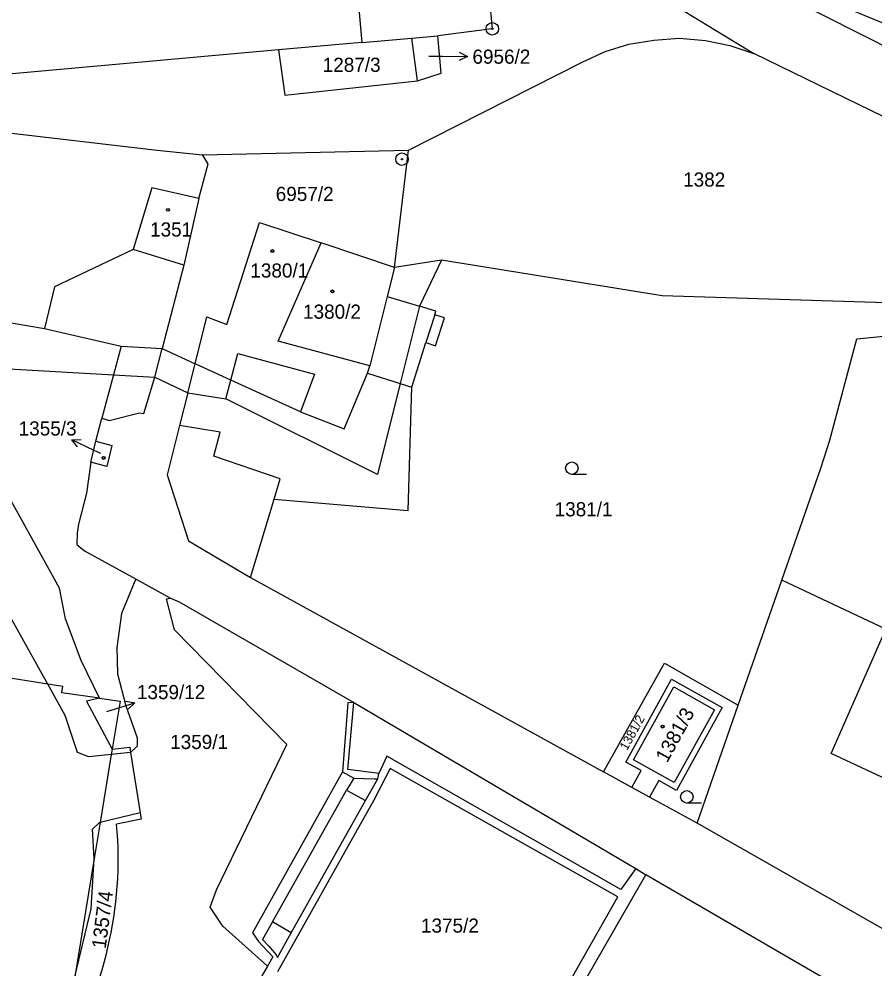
# Model space of a CAD drawing. Extents: x -593183 to -588034, y -1130415 to -1124994.
# Drawn here: x -590420.2 to -590317.4, y -1129397 to -1129282.9 of the extents above; entities that cross this region are included whole.
import ezdxf

# ---------------------------------------------------------------- set-up
doc = ezdxf.new("R2010")
doc.units = 0
for name, color, linetype in [('Vrstva 1', 7, 'Continuous'), ('Vrstva 16', 7, 'Continuous'), ('Vrstva 18', 7, 'Continuous'), ('Vrstva 19', 7, 'Continuous'), ('Vrstva 24', 7, 'Continuous'), ('Vrstva 25', 7, 'Continuous'), ('Vrstva 4', 7, 'Continuous')]:
    doc.layers.add(name, color=color, linetype=linetype)

msp = doc.modelspace()

# ---------------------------------------------------------------- linework, layer by layer
at = {"layer": 'Vrstva 1'}
for p, q in [((-590369.53, -1129264.1), (-590331.92, -1129286.99)), ((-590364.59, -1129271.38), (-590363.35, -1129284.03)), ((-590380.13, -1129272.71), (-590379.03, -1129285.68)), ((-590312.15, -1129285.15), (-590329.11, -1129278.11)), ((-590285.65, -1129301.59), (-590329.44, -1129279.46)), ((-590373, -1129285.15), (-590369.9, -1129284.87)), ((-590363.35, -1129284.03), (-590369.9, -1129284.87)), ((-590369.49, -1129289.37), (-590369.9, -1129284.87)), ((-590379.03, -1129285.68), (-590389, -1129286.55)), ((-590379.03, -1129285.68), (-590373, -1129285.15)), ((-590372.32, -1129290.3), (-590373, -1129285.15)), ((-590349.81, -1129286.77), (-590346.96, -1129285.89)), ((-590346.96, -1129285.89), (-590343.94, -1129285.39)), ((-590343.94, -1129285.39), (-590340.87, -1129285.14)), ((-590340.87, -1129285.14), (-590337.76, -1129285.42)), ((-590337.76, -1129285.42), (-590334.81, -1129286.05)), ((-590334.81, -1129286.05), (-590331.92, -1129286.99)), ((-590389, -1129286.55), (-590438.95, -1129291.07)), ((-590389, -1129286.55), (-590388.25, -1129292.02)), ((-590352.57, -1129288.04), (-590349.81, -1129286.77)), ((-590304.84, -1129300.21), (-590331.92, -1129286.99)), ((-590373.39, -1129298.62), (-590352.57, -1129288.04)), ((-590372.32, -1129290.3), (-590369.49, -1129289.37)), ((-590388.25, -1129292.02), (-590372.32, -1129290.3)), ((-590426.25, -1129295.98), (-590403.58, -1129298.61)), ((-590403.58, -1129298.61), (-590398.15, -1129299.16)), ((-590398.15, -1129299.16), (-590373.39, -1129298.62)), ((-590375.09, -1129312.7), (-590373.39, -1129298.62)), ((-590397.46, -1129300.26), (-590398.15, -1129299.16)), ((-590398.58, -1129304.41), (-590397.46, -1129300.26)), ((-590404.24, -1129303.14), (-590406.45, -1129310.53)), ((-590398.58, -1129304.41), (-590404.24, -1129303.14)), ((-590398.58, -1129304.41), (-590400.38, -1129312.44)), ((-590395.23, -1129319.56), (-590391.28, -1129307.31)), ((-590391.28, -1129307.31), (-590383.91, -1129309.76)), ((-590389.04, -1129321.57), (-590383.91, -1129309.76)), ((-590375.09, -1129312.7), (-590383.91, -1129309.76)), ((-590406.45, -1129310.53), (-590415.92, -1129315.04)), ((-590369.46, -1129311.83), (-590375.09, -1129312.7)), ((-590369.46, -1129311.83), (-590372.09, -1129317.37)), ((-590342.94, -1129316.1), (-590369.46, -1129311.83)), ((-590456.57, -1129313.34), (-590417.12, -1129320.05)), ((-590400.38, -1129312.44), (-590402.99, -1129322.45)), ((-590375.09, -1129312.7), (-590375.97, -1129316.19)), ((-590415.92, -1129315.04), (-590417.12, -1129320.05)), ((-590375.97, -1129316.19), (-590378.05, -1129324.51)), ((-590293.17, -1129317.71), (-590342.94, -1129316.1)), ((-590370.11, -1129317.97), (-590372.09, -1129317.37)), ((-590370.24, -1129318.38), (-590370.11, -1129317.97)), ((-590399.03, -1129324.26), (-590397.62, -1129318.65)), ((-590397.62, -1129318.65), (-590395.23, -1129319.56)), ((-590369.08, -1129318.75), (-590370.24, -1129318.38)), ((-590370.15, -1129322.1), (-590369.08, -1129318.75)), ((-590319.56, -1129321.29), (-590294.12, -1129318.7)), ((-590417.12, -1129320.05), (-590407.91, -1129322.16)), ((-590322.8, -1129333.43), (-590319.56, -1129321.29)), ((-590407.91, -1129322.16), (-590402.99, -1129322.45)), ((-590402.99, -1129322.45), (-590399.03, -1129324.26)), ((-590378.05, -1129324.51), (-590389.04, -1129321.57)), ((-590373.02, -1129327.1), (-590371.31, -1129321.73)), ((-590371.31, -1129321.73), (-590370.15, -1129322.1)), ((-590430.44, -1129324.36), (-590408.83, -1129325.6)), ((-590399.91, -1129327.75), (-590399.03, -1129324.26)), ((-590408.83, -1129325.6), (-590403.88, -1129325.89)), ((-590405.2, -1129330.25), (-590403.88, -1129325.89)), ((-590403.88, -1129325.89), (-590399.91, -1129327.75)), ((-590373.46, -1129341.89), (-590373.02, -1129327.1)), ((-590399.91, -1129327.75), (-590400.89, -1129331.68)), ((-590409.34, -1129331.08), (-590405.69, -1129330.15)), ((-590405.69, -1129330.15), (-590405.2, -1129330.25)), ((-590410.94, -1129333.58), (-590410.23, -1129330.82)), ((-590410.23, -1129330.82), (-590409.34, -1129331.08)), ((-590400.89, -1129331.68), (-590402.38, -1129337.6)), ((-590411.54, -1129336.11), (-590410.94, -1129333.58)), ((-590410.94, -1129333.58), (-590409.02, -1129334.08)), ((-590323.9, -1129336.83), (-590322.8, -1129333.43)), ((-590415.33, -1129351.24), (-590424.26, -1129335.09)), ((-590409.02, -1129334.08), (-590409.65, -1129336.6)), ((-590411.54, -1129336.11), (-590412.06, -1129339.8)), ((-590409.65, -1129336.6), (-590411.54, -1129336.11)), ((-590328.58, -1129350.27), (-590323.9, -1129336.83)), ((-590402.38, -1129337.6), (-590399.82, -1129345.53)), ((-590412.06, -1129339.8), (-590413.03, -1129343.52)), ((-590392.38, -1129349.95), (-590389.52, -1129340.55)), ((-590389.52, -1129340.55), (-590373.46, -1129341.89)), ((-590413.03, -1129343.52), (-590413.19, -1129344.61)), ((-590413.19, -1129344.61), (-590413.22, -1129346)), ((-590413.22, -1129346), (-590412.3, -1129346.74)), ((-590399.82, -1129345.53), (-590392.38, -1129349.95)), ((-590412.3, -1129346.74), (-590406.12, -1129350.14)), ((-590392.38, -1129349.95), (-590350, -1129373.28)), ((-590406.12, -1129350.14), (-590401.97, -1129352.43)), ((-590333.82, -1129365.29), (-590328.58, -1129350.27)), ((-590316.08, -1129356.15), (-590328.58, -1129350.27)), ((-590414.61, -1129354.9), (-590415.33, -1129351.24)), ((-590401.97, -1129352.43), (-590400.95, -1129352.86)), ((-590400.95, -1129352.86), (-590379.96, -1129364.95)), ((-590412.73, -1129359.92), (-590414.61, -1129354.9)), ((-590322.65, -1129371.07), (-590316.08, -1129356.15)), ((-590410.51, -1129364.44), (-590412.73, -1129359.92)), ((-590350, -1129373.28), (-590342.68, -1129360.23)), ((-590342.68, -1129360.23), (-590333.82, -1129365.29)), ((-590416.71, -1129362.77), (-590424.82, -1129361.46)), ((-590414.91, -1129363.06), (-590416.71, -1129362.77)), ((-590415.04, -1129363.79), (-590414.91, -1129363.06)), ((-590346.37, -1129371.86), (-590341.54, -1129363.09)), ((-590341.54, -1129363.09), (-590336.68, -1129365.83)), ((-590410.51, -1129364.44), (-590415.04, -1129363.79)), ((-590410.51, -1129364.44), (-590412.07, -1129364.79)), ((-590412.07, -1129364.79), (-590409, -1129370.57)), ((-590410.51, -1129364.44), (-590408.05, -1129364.79)), ((-590408.05, -1129364.79), (-590409, -1129370.57)), ((-590380.69, -1129365.01), (-590381.33, -1129373.31)), ((-590379.96, -1129364.95), (-590380.69, -1129365.01)), ((-590379.96, -1129364.95), (-590346.12, -1129384.91)), ((-590336.68, -1129365.83), (-590341.51, -1129374.59)), ((-590338.76, -1129379.47), (-590333.82, -1129365.29)), ((-590409, -1129370.57), (-590406.88, -1129370.31)), ((-590406.88, -1129370.31), (-590406.78, -1129370.97)), ((-590409.1, -1129371.22), (-590410.44, -1129379.37)), ((-590409, -1129370.57), (-590409.1, -1129371.22)), ((-590406.78, -1129370.97), (-590405.64, -1129378.2)), ((-590292.8, -1129385.05), (-590322.65, -1129371.07)), ((-590341.51, -1129374.59), (-590346.37, -1129371.86)), ((-590381.33, -1129373.31), (-590392.15, -1129392.62)), ((-590346.59, -1129375.16), (-590350, -1129373.28)), ((-590344.45, -1129376.34), (-590346.59, -1129375.16)), ((-590338.76, -1129379.47), (-590344.45, -1129376.34)), ((-590405.64, -1129378.2), (-590405.52, -1129378.96)), ((-590410.44, -1129379.37), (-590411.15, -1129383.72)), ((-590405.52, -1129378.96), (-590408.46, -1129379.58)), ((-590281.88, -1129411.79), (-590338.76, -1129379.47)), ((-590411.15, -1129383.72), (-590413.47, -1129397.93)), ((-590346.12, -1129384.91), (-590344.89, -1129385.65)), ((-590362.87, -1129416.91), (-590344.89, -1129385.65)), ((-590313.67, -1129403.79), (-590344.89, -1129385.65)), ((-590392.15, -1129392.62), (-590391.43, -1129393.67)), ((-590391.43, -1129393.67), (-590389.68, -1129395.51)), ((-590389.68, -1129395.51), (-590390.32, -1129396.63)), ((-590390.32, -1129396.63), (-590392.22, -1129399.84))]:
    msp.add_line(p, q, dxfattribs=at)
msp.add_arc((-590454.8, -1129383.79), 46.53, 328.4661, 5.1872, dxfattribs=at)
at = {"layer": 'Vrstva 16'}
for p, q in [((-590370.95, -1129287.32), (-590369.33, -1129287.33)), ((-590410.36, -1129335.07), (-590411.15, -1129334.69)), ((-590409.62, -1129366.06), (-590409.12, -1129365.9))]:
    msp.add_line(p, q, dxfattribs=at)
at = {"layer": 'Vrstva 24'}
for centre, radius in [((-590363.35, -1129284.03), 0.75), ((-590363.35, -1129284.03), 0.0903), ((-590374.19, -1129299.7), 0.75), ((-590374.19, -1129299.7), 0.0903)]:
    msp.add_circle(centre, radius, dxfattribs=at)
at = {"layer": 'Vrstva 25'}
for p, q in [((-590369.33, -1129287.33), (-590366.33, -1129287.35)), ((-590411.15, -1129334.69), (-590413.85, -1129333.39)), ((-590352.05, -1129337.56), (-590353.8, -1129337.56)), ((-590409.12, -1129365.9), (-590406.26, -1129364.99)), ((-590338.24, -1129377.05), (-590339.99, -1129377.05))]:
    msp.add_line(p, q, dxfattribs=at)
for points in [[(-590367.33, -1129286.84), (-590366.33, -1129287.35), (-590367.33, -1129287.84)], [(-590413.17, -1129334.27), (-590413.85, -1129333.39), (-590412.73, -1129333.37)], [(-590407.36, -1129364.82), (-590406.26, -1129364.99), (-590407.06, -1129365.77)]]:
    msp.add_lwpolyline(points, dxfattribs=at)
for centre, radius in [((-590402.3, -1129305.78), 0.175), ((-590402.3, -1129305.78), 0.15), ((-590389.75, -1129310.73), 0.175), ((-590389.75, -1129310.73), 0.15), ((-590382.55, -1129315.58), 0.175), ((-590382.55, -1129315.58), 0.15), ((-590410.02, -1129335.58), 0.175), ((-590410.02, -1129335.58), 0.15), ((-590353.8, -1129336.81), 0.75), ((-590342.9, -1129367.86), 0.175), ((-590342.9, -1129367.86), 0.15), ((-590339.99, -1129376.3), 0.75)]:
    msp.add_circle(centre, radius, dxfattribs=at)
at = {"layer": 'Vrstva 4'}
for p, q in [((-590400.38, -1129312.44), (-590406.45, -1129310.53)), ((-590375.97, -1129316.19), (-590372.09, -1129317.37)), ((-590372.09, -1129317.37), (-590374.4, -1129326.66)), ((-590370.24, -1129318.38), (-590371.31, -1129321.73)), ((-590407.91, -1129322.16), (-590408.83, -1129325.6)), ((-590403.88, -1129325.89), (-590402.99, -1129322.45)), ((-590394.74, -1129326.23), (-590393.89, -1129323.05)), ((-590393.89, -1129323.05), (-590384.68, -1129325.51)), ((-590394.74, -1129326.23), (-590399.03, -1129324.26)), ((-590378.33, -1129325.42), (-590378.05, -1129324.51)), ((-590408.83, -1129325.6), (-590410.23, -1129330.82)), ((-590384.68, -1129325.51), (-590386.38, -1129330.05)), ((-590381.12, -1129332.09), (-590378.33, -1129325.42)), ((-590378.33, -1129325.42), (-590374.4, -1129326.66)), ((-590395.34, -1129328.48), (-590394.74, -1129326.23)), ((-590386.38, -1129330.05), (-590394.74, -1129326.23)), ((-590374.4, -1129326.66), (-590377.11, -1129337.57)), ((-590374.4, -1129326.66), (-590373.02, -1129327.1)), ((-590399.91, -1129327.75), (-590395.34, -1129328.48)), ((-590377.11, -1129337.57), (-590395.34, -1129328.48)), ((-590386.38, -1129330.05), (-590381.12, -1129332.09)), ((-590396.03, -1129332.47), (-590400.89, -1129331.68)), ((-590396.8, -1129335.39), (-590396.03, -1129332.47)), ((-590388.81, -1129338.09), (-590396.8, -1129335.39)), ((-590389.52, -1129340.55), (-590388.81, -1129338.09)), ((-590417.23, -1129361.84), (-590429.79, -1129339.4)), ((-590406.35, -1129350.57), (-590407.89, -1129354.29)), ((-590406.35, -1129350.57), (-590406.12, -1129350.14)), ((-590402.45, -1129352.51), (-590401.97, -1129352.43)), ((-590401.52, -1129356.24), (-590402.45, -1129352.51)), ((-590407.89, -1129354.29), (-590408.42, -1129358.35)), ((-590388, -1129370), (-590401.52, -1129356.24)), ((-590408.42, -1129358.35), (-590408.36, -1129361.5)), ((-590416.71, -1129362.77), (-590417.23, -1129361.84)), ((-590408.36, -1129361.5), (-590407.36, -1129365.37)), ((-590347.32, -1129372.14), (-590341.81, -1129362.14)), ((-590341.81, -1129362.14), (-590335.74, -1129365.55)), ((-590414.62, -1129366.51), (-590416.71, -1129362.77)), ((-590407.36, -1129365.37), (-590405.97, -1129369.19)), ((-590380.7, -1129373.01), (-590379.96, -1129364.95)), ((-590335.74, -1129365.55), (-590341.24, -1129375.54)), ((-590413.15, -1129370.95), (-590414.62, -1129366.51)), ((-590405.97, -1129369.19), (-590405.98, -1129370.2)), ((-590405.98, -1129370.2), (-590406.78, -1129370.97)), ((-590396.45, -1129387.47), (-590388, -1129370)), ((-590411.79, -1129371.5), (-590413.15, -1129370.95)), ((-590409.1, -1129371.22), (-590411.79, -1129371.5)), ((-590406.78, -1129370.97), (-590409.1, -1129371.22)), ((-590375.99, -1129371.4), (-590376.95, -1129373.49)), ((-590347.89, -1129387.42), (-590375.99, -1129371.4)), ((-590345.48, -1129373.15), (-590347.32, -1129372.14)), ((-590381.33, -1129373.31), (-590379.97, -1129374.06)), ((-590376.95, -1129373.49), (-590380.7, -1129373.01)), ((-590375.61, -1129372.9), (-590377.56, -1129376.68)), ((-590377.1, -1129374.13), (-590376.95, -1129373.49)), ((-590348.26, -1129388.32), (-590375.61, -1129372.9)), ((-590346.59, -1129375.16), (-590345.48, -1129373.15)), ((-590379.97, -1129374.06), (-590380.84, -1129375.48)), ((-590379.97, -1129374.06), (-590378.79, -1129374.1)), ((-590378.79, -1129374.1), (-590377.49, -1129374.15)), ((-590378.57, -1129376.73), (-590377.1, -1129374.13)), ((-590377.49, -1129374.15), (-590377.1, -1129374.13)), ((-590343.35, -1129374.35), (-590344.45, -1129376.34)), ((-590341.24, -1129375.54), (-590343.35, -1129374.35)), ((-590389.73, -1129391.32), (-590380.84, -1129375.48)), ((-590380.84, -1129375.48), (-590378.57, -1129376.73)), ((-590377.56, -1129376.68), (-590389.14, -1129397.32)), ((-590387.5, -1129392.62), (-590378.57, -1129376.73)), ((-590405.64, -1129378.2), (-590410.44, -1129379.37)), ((-590411.34, -1129380.19), (-590410.53, -1129379.39)), ((-590410.53, -1129379.39), (-590410.44, -1129379.37)), ((-590411.15, -1129383.72), (-590411.34, -1129380.19)), ((-590411.51, -1129389.74), (-590411.15, -1129383.72)), ((-590346.12, -1129384.91), (-590347.89, -1129387.42)), ((-590397.21, -1129389.55), (-590396.45, -1129387.47)), ((-590362.05, -1129412.51), (-590348.26, -1129388.32)), ((-590413.47, -1129397.93), (-590411.51, -1129389.74)), ((-590395.69, -1129391.81), (-590397.21, -1129389.55)), ((-590390.32, -1129396.63), (-590395.69, -1129391.81)), ((-590389.73, -1129391.32), (-590390.92, -1129393.42)), ((-590387.5, -1129392.62), (-590389.73, -1129391.32)), ((-590389.15, -1129395.59), (-590387.5, -1129392.62)), ((-590390.92, -1129393.42), (-590390.16, -1129394.25)), ((-590390.16, -1129394.25), (-590389.29, -1129395.28)), ((-590389.29, -1129395.28), (-590389.15, -1129395.59))]:
    msp.add_line(p, q, dxfattribs=at)

# ---------------------------------------------------------------- texts
at = {"layer": 'Vrstva 16'}
for s, p in [('6956/2', (-590365.73, -1129288.23)), ('1355/3', (-590420.22, -1129332.89)), ('1359/12', (-590406.02, -1129364.56))]:
    msp.add_text(s, height=1.7, dxfattribs=at).set_placement(p)
at = {"layer": 'Vrstva 18'}
for s, height, p in [('1287/3', 1.7, (-590383.71, -1129289.21)), ('6956/2', 0.01, (-590370.95, -1129287.32)), ('1382', 1.7, (-590340.43, -1129302.99)), ('6957/2', 1.7, (-590389.35, -1129304.72)), ('1381/1', 1.7, (-590355.86, -1129342.6)), ('1359/12', 0.01, (-590409.62, -1129366.06)), ('1359/1', 1.7, (-590402.03, -1129370.55)), ('1375/2', 1.7, (-590371.91, -1129392.61))]:
    msp.add_text(s, height=height, dxfattribs=at).set_placement(p)
for s, height, rotation, p in [('1381/2', 1.1, 61.1892, (-590347.16, -1129370.8)), ('1357/4', 1.7, 82.7582, (-590409.77, -1129394.6))]:
    msp.add_text(s, height=height, rotation=rotation, dxfattribs=at).set_placement(p)
at = {"layer": 'Vrstva 19'}
for s, height, p in [('1351', 1.7, (-590404.44, -1129308.99)), ('1380/1', 1.7, (-590392.4, -1129313.92)), ('1380/2', 1.7, (-590386.07, -1129318.86)), ('1355/3', 0.01, (-590410.36, -1129335.07))]:
    msp.add_text(s, height=height, dxfattribs=at).set_placement(p)
msp.add_text('1381/3', height=1.7, rotation=61.1892, dxfattribs=at).set_placement((-590342.35, -1129372.29))

doc.saveas('drawing.dxf')
